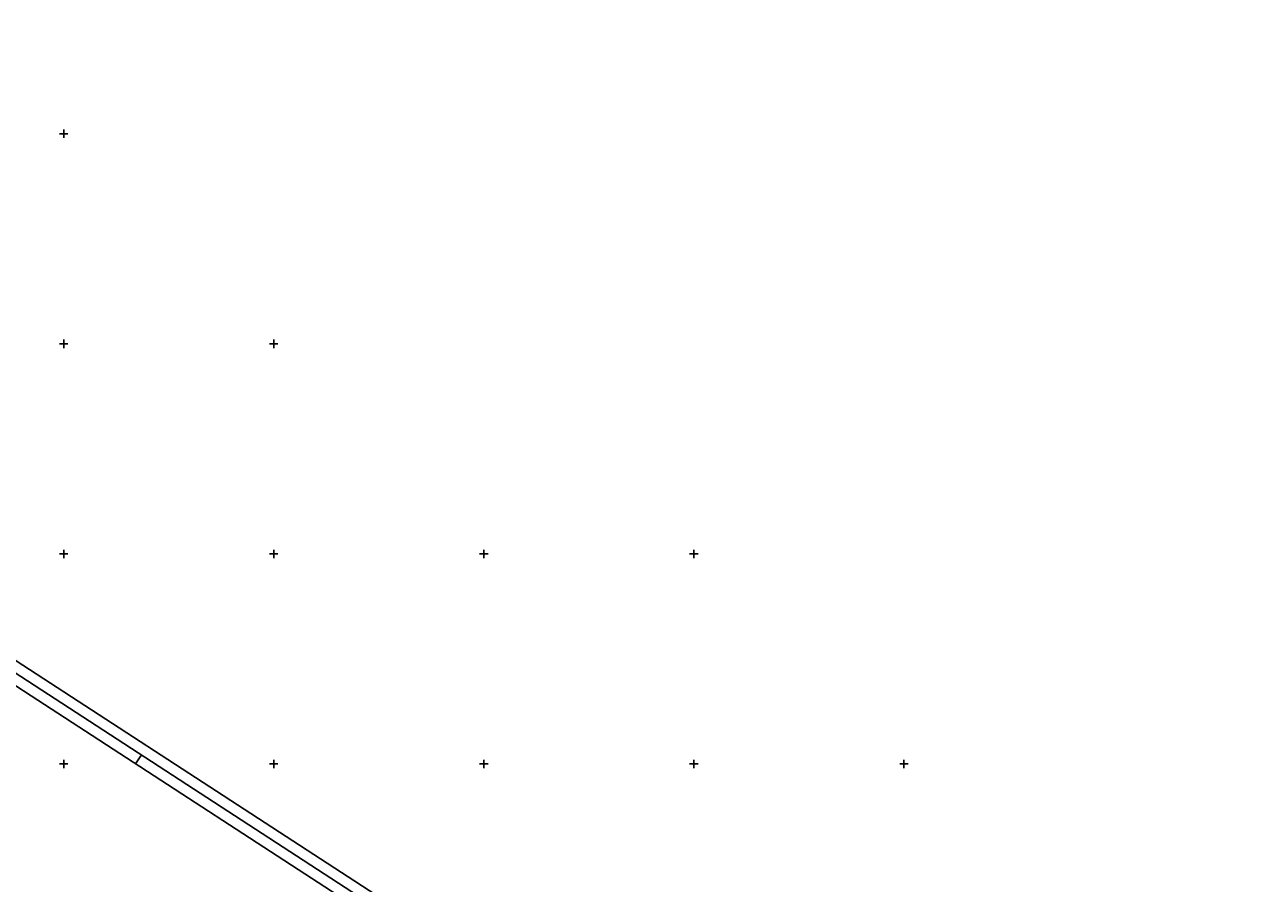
# Model space of a CAD drawing. Extents: x -866402 to -860377, y -1041908 to -1038598.
# Drawn here: x -861719 to -861132, y -1039457 to -1039048 of the extents above; entities that cross this region are included whole.
import ezdxf

# ---------------------------------------------------------------- set-up
doc = ezdxf.new("R2010")
doc.units = 0
doc.layers.add('Vrstva 1', color=7, linetype='Continuous')
doc.layers.add('Vrstva 5', color=7, linetype='Continuous')

msp = doc.modelspace()

# ---------------------------------------------------------------- linework, layer by layer
at = {"layer": 'Vrstva 1'}
msp.add_line((-861665.76, -1039399.9), (-861663.04, -1039395.71), dxfattribs=at)
for points in [[(-862350.36, -1039297.02), (-861294.1, -1039983.97), (-861132.18, -1039735), (-862188.44, -1039048.05)], [(-862186.98, -1039054.97), (-861139.1, -1039736.46), (-861295.57, -1039977.05), (-862343.44, -1039295.55)], [(-862336.53, -1039294.09), (-861468.88, -1039858.37), (-861317.86, -1039626.16), (-862185.51, -1039061.88)], [(-862185.51, -1039061.88), (-861317.86, -1039626.16), (-861468.88, -1039858.37), (-862336.53, -1039294.09)]]:
    msp.add_lwpolyline(points, close=True, dxfattribs=at)
at = {"layer": 'Vrstva 5'}
for p, q in [((-861702, -1039100), (-861698, -1039100)), ((-861700, -1039098), (-861700, -1039102)), ((-861702, -1039200), (-861698, -1039200)), ((-861700, -1039198), (-861700, -1039202)), ((-861602, -1039200), (-861598, -1039200)), ((-861600, -1039198), (-861600, -1039202)), ((-861702, -1039300), (-861698, -1039300)), ((-861700, -1039298), (-861700, -1039302)), ((-861602, -1039300), (-861598, -1039300)), ((-861600, -1039298), (-861600, -1039302)), ((-861502, -1039300), (-861498, -1039300)), ((-861500, -1039298), (-861500, -1039302)), ((-861402, -1039300), (-861398, -1039300)), ((-861400, -1039298), (-861400, -1039302)), ((-861702, -1039400), (-861698, -1039400)), ((-861700, -1039398), (-861700, -1039402)), ((-861602, -1039400), (-861598, -1039400)), ((-861600, -1039398), (-861600, -1039402)), ((-861502, -1039400), (-861498, -1039400)), ((-861500, -1039398), (-861500, -1039402)), ((-861402, -1039400), (-861398, -1039400)), ((-861400, -1039398), (-861400, -1039402)), ((-861302, -1039400), (-861298, -1039400)), ((-861300, -1039398), (-861300, -1039402))]:
    msp.add_line(p, q, dxfattribs=at)

doc.saveas('drawing.dxf')
